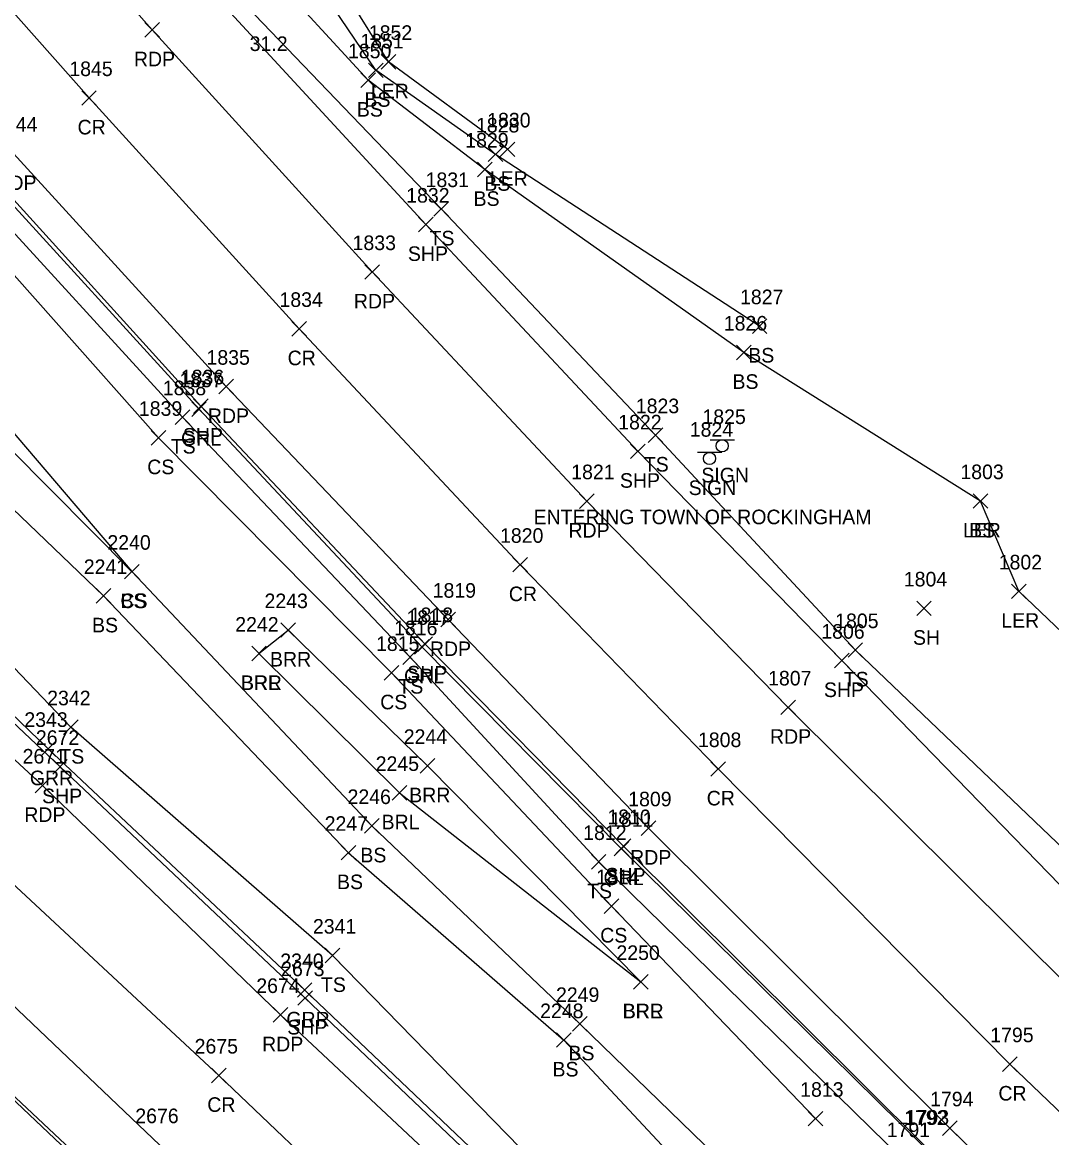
# Model space of a CAD drawing. Extents: x 1647574 to 1652703, y 212895 to 228670.
# Drawn here: x 1648416.6 to 1648557.9, y 227614.7 to 227767.7 of the extents above; entities that cross this region are included whole.
import ezdxf

# ---------------------------------------------------------------- set-up
doc = ezdxf.new("R2010")
doc.units = 0
for name, color, linetype in [('L_A', 7, 'Continuous'), ('L_I', 7, 'Continuous'), ('L_TIC', 7, 'Continuous'), ('LABL', 7, 'Continuous'), ('LARO', 7, 'Continuous'), ('LELB', 7, 'Continuous'), ('P_A', 7, 'Continuous'), ('P_I', 7, 'Continuous'), ('P_TIC', 7, 'Continuous'), ('PET', 7, 'Continuous'), ('PRC', 7, 'Continuous'), ('PSP', 7, 'Continuous'), ('R_A', 7, 'Continuous'), ('R_I', 7, 'Continuous'), ('R_TIC', 7, 'Continuous'), ('RGR', 7, 'Continuous'), ('S_A', 7, 'Continuous'), ('S_C', 7, 'Continuous'), ('S_I', 7, 'Continuous'), ('SSGN', 7, 'Continuous')]:
    doc.layers.add(name, color=color, linetype=linetype)

msp = doc.modelspace()

# ---------------------------------------------------------------- linework, layer by layer
at = {"layer": 'L_TIC'}
for points in [[(1648465.86, 227761.28), (1648467.86, 227763.28)], [(1648467.86, 227761.28), (1648465.86, 227763.28)], [(1648464.12, 227760.11), (1648466.12, 227762.11)], [(1648466.12, 227760.11), (1648464.12, 227762.11)], [(1648463.08, 227758.76), (1648465.08, 227760.76)], [(1648465.08, 227758.76), (1648463.08, 227760.76)], [(1648482.18, 227749.28), (1648484.18, 227751.28)], [(1648484.18, 227749.28), (1648482.18, 227751.28)], [(1648480.55, 227748.59), (1648482.55, 227750.59)], [(1648482.55, 227748.59), (1648480.55, 227750.59)], [(1648479.09, 227746.52), (1648481.09, 227748.52)], [(1648481.09, 227746.52), (1648479.09, 227748.52)], [(1648473.08, 227741.1), (1648475.08, 227743.1)], [(1648475.08, 227741.1), (1648473.08, 227743.1)], [(1648516.78, 227725.04), (1648518.78, 227727.04)], [(1648518.78, 227725.04), (1648516.78, 227727.04)], [(1648514.6, 227721.43), (1648516.6, 227723.43)], [(1648516.6, 227721.43), (1648514.6, 227723.43)], [(1648437.58, 227712.56), (1648439.58, 227714.56)], [(1648439.58, 227712.56), (1648437.58, 227714.56)], [(1648434.31, 227709.73), (1648436.31, 227711.73)], [(1648436.31, 227709.73), (1648434.31, 227711.73)], [(1648502.48, 227710.09), (1648504.48, 227712.09)], [(1648504.48, 227710.09), (1648502.48, 227712.09)], [(1648547.09, 227701.05), (1648549.09, 227703.05)], [(1648549.09, 227701.05), (1648547.09, 227703.05)], [(1648547.09, 227701.05), (1648549.09, 227703.05)], [(1648549.09, 227701.05), (1648547.09, 227703.05)], [(1648430.64, 227691.37), (1648432.64, 227693.37)], [(1648432.64, 227691.37), (1648430.64, 227693.37)], [(1648430.64, 227691.37), (1648432.64, 227693.37)], [(1648432.64, 227691.37), (1648430.64, 227693.37)], [(1648426.75, 227688.04), (1648428.75, 227690.04)], [(1648428.75, 227688.04), (1648426.75, 227690.04)], [(1648552.35, 227688.67), (1648554.35, 227690.67)], [(1648554.35, 227688.67), (1648552.35, 227690.67)], [(1648539.33, 227686.34), (1648541.33, 227688.34)], [(1648541.33, 227686.34), (1648539.33, 227688.34)], [(1648452.11, 227683.36), (1648454.11, 227685.36)], [(1648454.11, 227683.36), (1648452.11, 227685.36)], [(1648448.09, 227680.14), (1648450.09, 227682.14)], [(1648450.09, 227680.14), (1648448.09, 227682.14)], [(1648448.09, 227680.14), (1648450.09, 227682.14)], [(1648450.09, 227680.14), (1648448.09, 227682.14)], [(1648529.91, 227680.62), (1648531.91, 227682.62)], [(1648531.91, 227680.62), (1648529.91, 227682.62)], [(1648468.81, 227679.64), (1648470.81, 227681.64)], [(1648470.81, 227679.64), (1648468.81, 227681.64)], [(1648466.28, 227677.49), (1648468.28, 227679.49)], [(1648468.28, 227677.49), (1648466.28, 227679.49)], [(1648422.29, 227670.04), (1648424.29, 227672.04)], [(1648424.29, 227670.04), (1648422.29, 227672.04)], [(1648471.21, 227664.74), (1648473.21, 227666.74)], [(1648473.21, 227664.74), (1648471.21, 227666.74)], [(1648467.36, 227661.04), (1648469.36, 227663.04)], [(1648469.36, 227661.04), (1648467.36, 227663.04)], [(1648463.56, 227656.5), (1648465.56, 227658.5)], [(1648465.56, 227656.5), (1648463.56, 227658.5)], [(1648460.36, 227652.83), (1648462.36, 227654.83)], [(1648462.36, 227652.83), (1648460.36, 227654.83)], [(1648494.7, 227651.57), (1648496.7, 227653.57)], [(1648496.7, 227651.57), (1648494.7, 227653.57)], [(1648496.47, 227645.51), (1648498.47, 227647.51)], [(1648498.47, 227645.51), (1648496.47, 227647.51)], [(1648458.18, 227638.73), (1648460.18, 227640.73)], [(1648460.18, 227638.73), (1648458.18, 227640.73)], [(1648500.48, 227635.12), (1648502.48, 227637.12)], [(1648502.48, 227635.12), (1648500.48, 227637.12)], [(1648500.48, 227635.12), (1648502.48, 227637.12)], [(1648502.48, 227635.12), (1648500.48, 227637.12)], [(1648492.11, 227629.36), (1648494.11, 227631.36)], [(1648494.11, 227629.36), (1648492.11, 227631.36)], [(1648489.92, 227627.14), (1648491.92, 227629.14)], [(1648491.92, 227627.14), (1648489.92, 227629.14)], [(1648524.46, 227616.36), (1648526.46, 227618.36)], [(1648526.46, 227616.36), (1648524.46, 227618.36)]]:
    msp.add_lwpolyline(points, dxfattribs=at)
at = {"layer": 'LABL'}
for points in [[(1648449.09, 227681.14), (1648453.11, 227684.36), (1648472.21, 227665.74), (1648501.48, 227636.12)], [(1648449.09, 227681.14), (1648468.36, 227662.04), (1648501.48, 227636.12)]]:
    msp.add_lwpolyline(points, dxfattribs=at)
at = {"layer": 'LARO'}
for points in [[(1648483.18, 227750.28), (1648466.86, 227762.28), (1648455.56, 227780.45), (1648426.02, 227811.22)], [(1648573.31, 227670.61), (1648553.35, 227689.67), (1648548.09, 227702.05)]]:
    msp.add_lwpolyline(points, dxfattribs=at)
at = {"layer": 'LELB'}
for points in [[(1648525.46, 227617.36), (1648497.47, 227646.51), (1648467.28, 227678.49), (1648435.31, 227710.73), (1648407.17, 227742.36), (1648379.63, 227772.76), (1648347.94, 227809.77), (1648315.69, 227849.46), (1648282.72, 227890.46), (1648255.42, 227922.98), (1648228.95, 227959.79), (1648203.39, 227994.31), (1648178.45, 228029.64), (1648153.05, 228063.88), (1648128.81, 228100.92), (1648107.87, 228136.93)], [(1648005.17, 228084.65), (1648023.65, 228068.5), (1648050.66, 228049.08), (1648084, 228027.44), (1648113.5, 228007.83), (1648147.29, 227982.73), (1648182.2, 227955.34), (1648213, 227923.38), (1648241.53, 227889), (1648267.07, 227861.14), (1648299.05, 227827.09), (1648330.77, 227794.94), (1648361.15, 227762.57), (1648392.5, 227731.8), (1648431.64, 227692.37), (1648464.56, 227657.5), (1648493.11, 227630.36), (1648521, 227603.29), (1648553.55, 227572.08), (1648564.74, 227563.33)], [(1648003.1, 228082.75), (1648021.4, 228065.95), (1648044.73, 228045.59), (1648079.17, 228018.19), (1648101.81, 227996.84), (1648138.98, 227971.46), (1648165.99, 227945.56), (1648168.81, 227943.47), (1648170.35, 227941.98), (1648172.46, 227939.54), (1648204.47, 227916.76), (1648236.47, 227884.75), (1648262.27, 227857.29), (1648293.8, 227821.06), (1648324.53, 227790.88), (1648359.53, 227760.77), (1648386.88, 227728.2), (1648427.75, 227689.04), (1648461.36, 227653.83), (1648490.92, 227628.14), (1648517.86, 227599.3), (1648549.31, 227568.74), (1648557.52, 227558.9)], [(1648186.1, 227961.67), (1648189.23, 227959.77), (1648191.63, 227954.88), (1648216.39, 227927.07), (1648246.51, 227892.12), (1648271.15, 227865), (1648301.38, 227828.71), (1648334.57, 227797.2), (1648364.4, 227765.1), (1648396.33, 227733.73), (1648431.64, 227692.37)], [(1648859.74, 227356.65), (1648840.12, 227378.91), (1648802.29, 227415.99), (1648770.94, 227445.62), (1648740.28, 227477.01), (1648708.8, 227506.87), (1648686.01, 227530.68), (1648664.68, 227552.78), (1648630.72, 227585.09), (1648595.33, 227619.93), (1648569.85, 227644.46), (1648530.91, 227681.62), (1648503.48, 227711.09), (1648474.08, 227742.1), (1648442.94, 227774.58), (1648417.61, 227803.67), (1648387.3, 227839.86), (1648354.19, 227879.71), (1648321.73, 227919.78)], [(1648517.78, 227726.04), (1648481.55, 227749.59), (1648465.12, 227761.11), (1648453.67, 227778.05), (1648426.02, 227811.22), (1648394.88, 227844.61), (1648375.12, 227869.03), (1648367.4, 227890.76)], [(1648548.09, 227702.05), (1648515.6, 227722.43), (1648480.09, 227747.52), (1648464.08, 227759.76), (1648449.77, 227775.35), (1648423.26, 227808.53), (1648391.93, 227842.88), (1648371.23, 227866.27), (1648363.78, 227888.56)], [(1648774.58, 227389.56), (1648743.29, 227416.76), (1648711.06, 227445.83), (1648678.9, 227476.26), (1648653.94, 227498.58), (1648629.18, 227520.51), (1648599.07, 227550.48), (1648561.98, 227586.59), (1648537.34, 227611.83), (1648495.7, 227652.57), (1648469.81, 227680.64), (1648438.58, 227713.56), (1648409.77, 227744.99), (1648382.96, 227775.49), (1648351.84, 227812.3), (1648319.03, 227851.85)], [(1648685.39, 227422.2), (1648676.45, 227434.08), (1648654, 227457.48), (1648622.43, 227483.58), (1648591.46, 227513.12), (1648558.41, 227543.24), (1648525.7, 227574.49), (1648490.45, 227607.71), (1648459.18, 227639.73), (1648423.29, 227671.04), (1648396.89, 227698.59), (1648372.2, 227720.93), (1648349.64, 227747.39), (1648318.23, 227770.21)]]:
    msp.add_lwpolyline(points, dxfattribs=at)
at = {"layer": 'P_TIC'}
for points in [[(1648433.45, 227765.66), (1648435.45, 227767.66)], [(1648435.45, 227765.66), (1648433.45, 227767.66)], [(1648424.77, 227756.32), (1648426.77, 227758.32)], [(1648426.77, 227756.32), (1648424.77, 227758.32)], [(1648470.98, 227738.97), (1648472.98, 227740.97)], [(1648472.98, 227738.97), (1648470.98, 227740.97)], [(1648463.63, 227732.46), (1648465.63, 227734.46)], [(1648465.63, 227732.46), (1648463.63, 227734.46)], [(1648453.59, 227724.67), (1648455.59, 227726.67)], [(1648455.59, 227724.67), (1648453.59, 227726.67)], [(1648443.59, 227716.74), (1648445.59, 227718.74)], [(1648445.59, 227716.74), (1648443.59, 227718.74)], [(1648440.11, 227714.05), (1648442.11, 227716.05)], [(1648442.11, 227714.05), (1648440.11, 227716.05)], [(1648500.07, 227707.87), (1648502.07, 227709.87)], [(1648502.07, 227707.87), (1648500.07, 227709.87)], [(1648493.06, 227701.04), (1648495.06, 227703.04)], [(1648495.06, 227701.04), (1648493.06, 227703.04)], [(1648483.94, 227692.32), (1648485.94, 227694.32)], [(1648485.94, 227692.32), (1648483.94, 227694.32)], [(1648474.06, 227684.79), (1648476.06, 227686.79)], [(1648476.06, 227684.79), (1648474.06, 227686.79)], [(1648470.89, 227681.44), (1648472.89, 227683.44)], [(1648472.89, 227681.44), (1648470.89, 227683.44)], [(1648528.07, 227679.17), (1648530.07, 227681.17)], [(1648530.07, 227679.17), (1648528.07, 227681.17)], [(1648520.71, 227672.76), (1648522.71, 227674.76)], [(1648522.71, 227672.76), (1648520.71, 227674.76)], [(1648420.79, 227664.61), (1648422.79, 227666.61)], [(1648422.79, 227664.61), (1648420.79, 227666.61)], [(1648511.09, 227664.31), (1648513.09, 227666.31)], [(1648513.09, 227664.31), (1648511.09, 227666.31)], [(1648418.4, 227662.05), (1648420.4, 227664.05)], [(1648420.4, 227662.05), (1648418.4, 227664.05)], [(1648501.53, 227656.19), (1648503.53, 227658.19)], [(1648503.53, 227656.19), (1648501.53, 227658.19)], [(1648498.1, 227653.74), (1648500.1, 227655.74)], [(1648500.1, 227653.74), (1648498.1, 227655.74)], [(1648454.44, 227632.9), (1648456.44, 227634.9)], [(1648456.44, 227632.9), (1648454.44, 227634.9)], [(1648451.03, 227630.59), (1648453.03, 227632.59)], [(1648453.03, 227630.59), (1648451.03, 227632.59)], [(1648551.11, 227623.84), (1648553.11, 227625.84)], [(1648553.11, 227623.84), (1648551.11, 227625.84)], [(1648442.57, 227622.29), (1648444.57, 227624.29)], [(1648444.57, 227622.29), (1648442.57, 227624.29)], [(1648542.86, 227615.05), (1648544.86, 227617.05)], [(1648544.86, 227615.05), (1648542.86, 227617.05)]]:
    msp.add_lwpolyline(points, dxfattribs=at)
at = {"layer": 'PET'}
for points in [[(1648859.77, 227350.01), (1648834.8, 227373.42), (1648794.62, 227411.18), (1648764.14, 227439.93), (1648732.84, 227469.15), (1648700.82, 227498.96), (1648676.82, 227521.55), (1648654.81, 227542.65), (1648622.51, 227574.49), (1648586.27, 227609.85), (1648560.73, 227634.92), (1648521.71, 227673.76), (1648494.06, 227702.04), (1648464.63, 227733.46), (1648434.45, 227766.66), (1648408.12, 227796.3), (1648377.39, 227832.24), (1648343.92, 227872.68), (1648312.18, 227912.42)], [(1648813.95, 227358.94), (1648778.04, 227392.69), (1648747.29, 227421.36), (1648716.15, 227450.61), (1648683.9, 227480.61), (1648659.12, 227504.21), (1648636.13, 227525.99), (1648605.63, 227555.48), (1648567.94, 227592.71), (1648543.86, 227616.05), (1648502.53, 227657.19), (1648475.06, 227685.79), (1648444.59, 227717.74), (1648415.43, 227749.69), (1648388.57, 227780.05), (1648357.18, 227817.31), (1648324.35, 227856.66)], [(1648315.17, 227761.11), (1648349.65, 227728.18), (1648382.59, 227697.15), (1648419.4, 227663.05), (1648452.03, 227631.59), (1648489.19, 227596.81), (1648522.7, 227564.84), (1648552.35, 227536.57), (1648584.49, 227506.14), (1648616.97, 227475.48), (1648654.44, 227439.35), (1648683.93, 227411.58), (1648698.74, 227397.7)], [(1648333.95, 227709.46), (1648364.72, 227680.29), (1648403.35, 227644.3), (1648435.48, 227613.74), (1648473.57, 227577.89), (1648505.93, 227547.55), (1648536.04, 227518.97), (1648567.27, 227489.65), (1648600.56, 227457.93), (1648638.16, 227422.42), (1648655.14, 227406.15)]]:
    msp.add_lwpolyline(points, dxfattribs=at)
at = {"layer": 'PRC'}
for points in [[(1648838.07, 227353.54), (1648807.35, 227381.57), (1648786.43, 227402.05), (1648755.91, 227430.19), (1648724.74, 227459.82), (1648692.84, 227489.5), (1648667.2, 227513.57), (1648644.8, 227535.1), (1648615.58, 227563.67), (1648577.2, 227600.82), (1648552.11, 227624.84), (1648512.09, 227665.31), (1648484.94, 227693.32), (1648454.59, 227725.67), (1648425.77, 227757.32), (1648398.45, 227788.16), (1648367.06, 227824.4), (1648333.96, 227865.19)], [(1648306.81, 227751.95), (1648341.75, 227719.26), (1648373.8, 227688.7), (1648411.12, 227653.45), (1648443.57, 227623.29), (1648480.79, 227587.8), (1648514.61, 227556.06), (1648544.62, 227527.6), (1648575.8, 227497.95), (1648607.75, 227467.4), (1648646, 227431.31), (1648676.13, 227401.91)]]:
    msp.add_lwpolyline(points, dxfattribs=at)
at = {"layer": 'PSP'}
for points in [[(1648862.79, 227349.77), (1648858.81, 227353.71), (1648837.2, 227376.43), (1648798.17, 227413.97), (1648737.5, 227474.33), (1648707.27, 227504.55), (1648683.25, 227528.38), (1648680.78, 227530.89), (1648661.55, 227548.7), (1648627.48, 227581.41), (1648592.06, 227615.76), (1648566.89, 227641.29), (1648529.07, 227680.17), (1648501.07, 227708.87), (1648471.98, 227739.97), (1648441.35, 227773.22), (1648415.73, 227802.3), (1648385.43, 227838.08), (1648352.03, 227878.52), (1648319.68, 227918.25)], [(1648862.79, 227349.77), (1648859.77, 227350.01), (1648838.07, 227353.54), (1648813.95, 227358.94), (1648808.77, 227359.65), (1648801.07, 227367.02), (1648799.4, 227367.69), (1648775.51, 227390.23), (1648744.84, 227418.75), (1648714.06, 227447.93), (1648681.62, 227478.36), (1648656.94, 227501.72), (1648633.18, 227523.88), (1648602.92, 227552.91), (1648564.87, 227589.71), (1648540.52, 227613.53), (1648499.1, 227654.74), (1648471.89, 227682.44), (1648441.11, 227715.05), (1648412.29, 227746.76), (1648385.5, 227777.34), (1648354.02, 227814.19), (1648321.06, 227853.92)], [(1648318.36, 227763.01), (1648352.65, 227731.11), (1648385.57, 227699.76), (1648421.79, 227665.61), (1648455.44, 227633.9), (1648491.74, 227599.36), (1648525.61, 227567.1), (1648554.89, 227539.66), (1648587.9, 227508.74), (1648620.04, 227478.68), (1648657.86, 227443.1), (1648687.13, 227414.42), (1648699.8, 227401.85), (1648705.85, 227396.15)], [(1648327.45, 227702.95), (1648358.86, 227673.86), (1648397.53, 227637.26), (1648430.07, 227606.71), (1648467.1, 227572.24), (1648500.44, 227540.82), (1648528.21, 227514.54), (1648562.38, 227484.02), (1648596.57, 227454.64), (1648636.31, 227420.28), (1648642.1, 227415.21), (1648651.08, 227406.8), (1648655.14, 227406.15), (1648676.13, 227401.91), (1648698.74, 227397.7), (1648705.85, 227396.15)]]:
    msp.add_lwpolyline(points, dxfattribs=at)
at = {"layer": 'R_TIC'}
for points in [[(1648439.86, 227713.66), (1648441.86, 227715.66)], [(1648441.86, 227713.66), (1648439.86, 227715.66)], [(1648470.44, 227681.07), (1648472.44, 227683.07)], [(1648472.44, 227681.07), (1648470.44, 227683.07)], [(1648419.16, 227667.08), (1648421.16, 227669.08)], [(1648421.16, 227667.08), (1648419.16, 227669.08)], [(1648497.82, 227653.38), (1648499.82, 227655.38)], [(1648499.82, 227653.38), (1648497.82, 227655.38)], [(1648454.36, 227634), (1648456.36, 227636)], [(1648456.36, 227634), (1648454.36, 227636)]]:
    msp.add_lwpolyline(points, dxfattribs=at)
at = {"layer": 'RGR'}
for points in [[(1648799.4, 227367.69), (1648775.21, 227390.09), (1648744.67, 227418.58), (1648713.63, 227447.71), (1648681.41, 227478.1), (1648656.75, 227501.4), (1648632.98, 227523.33), (1648602.41, 227552.12), (1648564.56, 227589.41), (1648540.3, 227613.5), (1648498.82, 227654.38), (1648471.44, 227682.07), (1648440.86, 227714.66), (1648411.81, 227746.44), (1648384.97, 227776.71), (1648353.62, 227813.75), (1648320.77, 227853.11)], [(1648697.72, 227405.66), (1648692.45, 227411.09), (1648683.98, 227419.76), (1648672.37, 227430.57), (1648663.53, 227439.76), (1648649.68, 227452.69), (1648619.08, 227481.01), (1648588.86, 227509.07), (1648555.34, 227540.28), (1648523.34, 227570.45), (1648487.38, 227604.54), (1648455.36, 227635), (1648420.16, 227668.08), (1648392.98, 227694.22), (1648369.01, 227717), (1648345.96, 227742.52)], [(1648327.16, 227702.7), (1648358.85, 227673.4), (1648397.37, 227637.01), (1648429.81, 227606.31), (1648466.78, 227571.83), (1648500.09, 227540.55), (1648527.38, 227514.07), (1648561.67, 227483.12), (1648595.98, 227454.16), (1648635.83, 227419.79), (1648639.15, 227416.04)]]:
    msp.add_lwpolyline(points, dxfattribs=at)
at = {"layer": 'SSGN'}
for p, q in [((1648511, 227710.46), (1648514.33, 227710.46)), ((1648512.65, 227709.63), (1648512.65, 227709.63)), ((1648509.26, 227708.73), (1648512.59, 227708.73)), ((1648510.9, 227707.89), (1648510.9, 227707.89))]:
    msp.add_line(p, q, dxfattribs=at)
for centre in [(1648512.65, 227709.63), (1648510.9, 227707.89)]:
    msp.add_circle(centre, 0.833, dxfattribs=at)

# ---------------------------------------------------------------- texts
at = {"layer": 'L_A'}
for s, p in [('LER', (1648464.44, 227757.28)), ('BS', (1648462.52, 227754.76)), ('BS', (1648463.56, 227756.11)), ('BS', (1648480, 227744.59)), ('LER', (1648480.76, 227745.28)), ('BS', (1648478.53, 227742.52)), ('TS', (1648472.49, 227737.1)), ('BS', (1648516.22, 227721.04)), ('BS', (1648514.05, 227717.43)), ('TS', (1648436.99, 227708.56)), ('TS', (1648501.89, 227706.09)), ('CS', (1648433.76, 227705.73)), ('LER', (1648545.67, 227697.05)), ('BS', (1648546.53, 227697.05)), ('CS', (1648430.08, 227687.37)), ('BS', (1648430.08, 227687.37)), ('LER', (1648550.93, 227684.67)), ('BS', (1648426.19, 227684.04)), ('SH', (1648538.82, 227682.34)), ('BRR', (1648450.6, 227679.36)), ('BRR', (1648446.58, 227676.14)), ('BRL', (1648446.63, 227676.14)), ('TS', (1648468.22, 227675.64)), ('TS', (1648529.32, 227676.62)), ('CS', (1648465.72, 227673.49)), ('TS', (1648421.7, 227666.04)), ('BRR', (1648469.7, 227660.74)), ('BRL', (1648465.91, 227657.04)), ('BS', (1648463, 227652.5)), ('BS', (1648459.8, 227648.83)), ('TS', (1648494.11, 227647.57)), ('CS', (1648495.91, 227641.51)), ('TS', (1648457.59, 227634.73)), ('BRR', (1648498.97, 227631.12)), ('BRL', (1648499.02, 227631.12)), ('BS', (1648491.55, 227625.36)), ('BS', (1648489.36, 227623.14))]:
    msp.add_text(s, height=2, dxfattribs=at).set_placement(p)
at = {"layer": 'L_I'}
for s, p in [('1851', (1648462.99, 227764.11)), ('1852', (1648464.16, 227765.28)), ('1850', (1648461.3, 227762.76)), ('1830', (1648480.4, 227753.28)), ('1828', (1648478.86, 227752.59)), ('1829', (1648477.39, 227750.52)), ('1831', (1648471.95, 227745.1)), ('1827', (1648515.09, 227729.04)), ('1826', (1648512.86, 227725.43)), ('1838', (1648435.89, 227716.56)), ('1839', (1648432.61, 227713.73)), ('1823', (1648500.79, 227714.09)), ('1803', (1648545.32, 227705.05)), ('1803', (1648545.32, 227705.05)), ('2240', (1648428.29, 227695.37)), ('2240', (1648428.29, 227695.37)), ('2241', (1648425.05, 227692.04)), ('1802', (1648550.58, 227692.67)), ('1804', (1648537.56, 227690.34)), ('2243', (1648449.85, 227687.36)), ('1805', (1648528.14, 227684.62)), ('2242', (1648445.83, 227684.14)), ('2242', (1648445.83, 227684.14)), ('1816', (1648467.62, 227683.64)), ('1815', (1648465.15, 227681.49)), ('2342', (1648420.03, 227674.04)), ('2244', (1648468.95, 227668.74)), ('2245', (1648465.1, 227665.04)), ('2246', (1648461.24, 227660.5)), ('2247', (1648458.1, 227656.83)), ('1812', (1648493.57, 227655.57)), ('1814', (1648495.34, 227649.51)), ('2341', (1648456.49, 227642.73)), ('2250', (1648498.13, 227639.12)), ('2250', (1648498.13, 227639.12)), ('2249', (1648489.84, 227633.36)), ('2248', (1648487.66, 227631.14)), ('1813', (1648523.34, 227620.36)), ('1791', (1648535.21, 227614.83))]:
    msp.add_text(s, height=2, dxfattribs=at).set_placement(p)
at = {"layer": 'P_A'}
for s, p in [('RDP', (1648431.93, 227761.66)), ('CR', (1648424.2, 227752.32)), ('RDP', (1648412.92, 227744.69)), ('SHP', (1648469.52, 227734.97)), ('RDP', (1648462.11, 227728.46)), ('CR', (1648453.02, 227720.67)), ('RDP', (1648442.08, 227712.74)), ('SHP', (1648438.65, 227710.05)), ('SHP', (1648498.61, 227703.87)), ('RDP', (1648491.55, 227697.04)), ('CR', (1648483.37, 227688.32)), ('RDP', (1648472.54, 227680.79)), ('SHP', (1648469.43, 227677.44)), ('SHP', (1648526.6, 227675.17)), ('RDP', (1648519.2, 227668.76)), ('SHP', (1648419.33, 227660.61)), ('CR', (1648510.52, 227660.31)), ('RDP', (1648416.89, 227658.05)), ('RDP', (1648500.01, 227652.19)), ('SHP', (1648496.63, 227649.74)), ('SHP', (1648452.97, 227628.9)), ('RDP', (1648449.52, 227626.59)), ('CR', (1648550.54, 227619.84)), ('CR', (1648442, 227618.29))]:
    msp.add_text(s, height=2, dxfattribs=at).set_placement(p)
at = {"layer": 'P_I'}
for s, p in [('1845', (1648423.07, 227760.32)), ('1844', (1648412.74, 227752.69)), ('1832', (1648469.29, 227742.97)), ('1833', (1648461.93, 227736.46)), ('1834', (1648451.9, 227728.67)), ('1835', (1648441.89, 227720.74)), ('1836', (1648438.37, 227718.05)), ('1822', (1648498.38, 227711.87)), ('1821', (1648491.93, 227705.04)), ('1820', (1648482.16, 227696.32)), ('1819', (1648472.92, 227688.79)), ('1818', (1648469.77, 227685.44)), ('1806', (1648526.24, 227683.17)), ('1807', (1648518.94, 227676.76)), ('2672', (1648418.48, 227668.61)), ('1808', (1648509.32, 227668.31)), ('2671', (1648416.66, 227666.05)), ('1809', (1648499.75, 227660.19)), ('1810', (1648496.89, 227657.74)), ('2673', (1648452.13, 227636.9)), ('2674', (1648448.72, 227634.59)), ('1795', (1648549.42, 227627.84)), ('2675', (1648440.26, 227626.29)), ('1794', (1648541.17, 227619.05)), ('2676', (1648432.12, 227616.74)), ('1793', (1648537.83, 227616.53))]:
    msp.add_text(s, height=2, dxfattribs=at).set_placement(p)
at = {"layer": 'R_A'}
for s, p in [('GRL', (1648438.4, 227709.66)), ('GRL', (1648468.99, 227677.07)), ('GRR', (1648417.65, 227663.08)), ('GRL', (1648496.36, 227649.38)), ('GRR', (1648452.85, 227630))]:
    msp.add_text(s, height=2, dxfattribs=at).set_placement(p)
at = {"layer": 'R_I'}
for s, p in [('1837', (1648438.17, 227717.66)), ('1817', (1648469.32, 227685.07)), ('2343', (1648416.9, 227671.08)), ('1811', (1648497.26, 227657.38)), ('2340', (1648452.01, 227638)), ('1792', (1648537.61, 227616.5))]:
    msp.add_text(s, height=2, dxfattribs=at).set_placement(p)
at = {"layer": 'S_A'}
for p in [(1648509.78, 227704.61), (1648508.04, 227702.87)]:
    msp.add_text('SIGN', height=2, dxfattribs=at).set_placement(p)
at = {"layer": 'S_C'}
for s, p in [('31.2', (1648447.81, 227763.76)), ('ENTERING TOWN OF ROCKINGHAM', (1648486.77, 227698.87))]:
    msp.add_text(s, height=2, dxfattribs=at).set_placement(p)
at = {"layer": 'S_I'}
for s, p in [('1825', (1648509.93, 227712.61)), ('1824', (1648508.19, 227710.87))]:
    msp.add_text(s, height=2, dxfattribs=at).set_placement(p)

doc.saveas('drawing.dxf')
